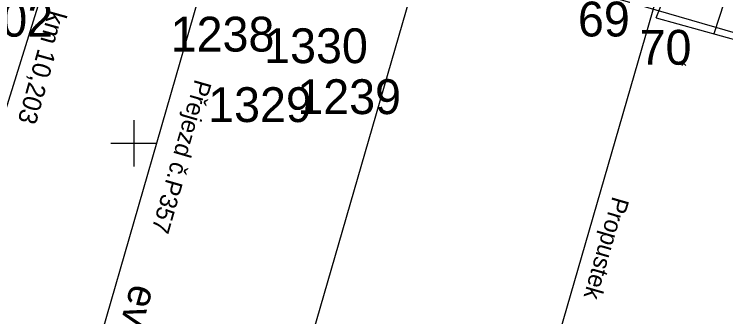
# Model space of a CAD drawing. Extents: x -866402 to -860377, y -1041908 to -1038598.
# Drawn here: x -862110.3 to -862049.1, y -1039314.9 to -1039288.9 of the extents above; entities that cross this region are included whole.
import ezdxf

# ---------------------------------------------------------------- set-up
doc = ezdxf.new("R2010")
doc.units = 0
for name, color, linetype in [('PS 01 prvky', 7, 'Continuous'), ('SO 01 trasa', 7, 'Continuous'), ('SZDC', 7, 'Continuous'), ('Vrstva 19', 7, 'Continuous'), ('Vrstva 4', 7, 'Continuous'), ('Vrstva 48', 7, 'Continuous'), ('Vrstva 49', 7, 'Continuous'), ('Vrstva 5', 7, 'Continuous'), ('Vrstva 60', 7, 'Continuous')]:
    doc.layers.add(name, color=color, linetype=linetype)

msp = doc.modelspace()

# ---------------------------------------------------------------- linework, layer by layer
at = {"layer": 'SO 01 trasa'}
msp.add_lwpolyline([(-862104.296, -1039275.31), (-862130.098, -1039358.374), (-862139.648, -1039355.408)], dxfattribs=at)
at = {"layer": 'SZDC'}
msp.add_lwpolyline([(-861669.39, -1039610.88), (-861739.98, -1039582.51), (-861736.58, -1039570.11), (-861761.11, -1039550.44), (-861785.99, -1039518.1), (-861810.72, -1039466.47), (-861837.37, -1039424.62), (-861848.52, -1039406.82), (-861855.53, -1039393.66), (-861857.34, -1039390.64), (-861896.85, -1039350.33), (-861915.3, -1039338.57), (-861931.91, -1039330.04), (-861947.75, -1039322.96), (-861987.36, -1039308.17), (-862085.83, -1039279.58), (-862090.03, -1039278.64), (-862095.47, -1039277.41), (-862098.88, -1039276.65), (-862122.58, -1039271.04), (-862135.01, -1039264.12), (-862179.78, -1039258.36), (-862197.34, -1039258.12), (-862239.36, -1039240.49)], dxfattribs=at)
at = {"layer": 'Vrstva 19'}
msp.add_line((-862054.779, -1039286.595), (-862070.331, -1039340.345), dxfattribs=at)
at = {"layer": 'Vrstva 4'}
msp.add_line((-862090.242, -1039272.86), (-862106.796, -1039330.326), dxfattribs=at)
at = {"layer": 'Vrstva 48'}
msp.add_line((-862049.209, -1039287.831), (-862050.093, -1039290.564), dxfattribs=at)
at = {"layer": 'Vrstva 49'}
for p, q in [((-862055.063, -1039289.192), (-862054.081, -1039286.705)), ((-862055.063, -1039289.192), (-862022.918, -1039298.065)), ((-862052.852, -1039292.931), (-862052.498, -1039293.285)), ((-862052.852, -1039293.285), (-862052.498, -1039292.931))]:
    msp.add_line(p, q, dxfattribs=at)
at = {"layer": 'Vrstva 5'}
for p, q in [((-862074.347, -1039280.764), (-862090.097, -1039335.334)), ((-862100, -1039298), (-862100, -1039302)), ((-862102, -1039300), (-862098, -1039300))]:
    msp.add_line(p, q, dxfattribs=at)

# ---------------------------------------------------------------- texts
at = {"layer": 'PS 01 prvky'}
msp.add_text('TD km 10,203', height=1.6, rotation=254.26858, dxfattribs=at).set_placement((-862106.372, -1039285.136))
at = {"layer": 'Vrstva 19'}
msp.add_text('Propustek', height=1.5, rotation=253.86199, dxfattribs=at).set_placement((-862058.801, -1039304.508))
at = {"layer": 'Vrstva 4'}
for s, height, rotation, p in [('Přejezd č.P357', 1.5, 253.92991, (-862094.738, -1039294.415)), ('evid.km 10,210', 2.5, 254.10865, (-862100.203, -1039312.008))]:
    msp.add_text(s, height=height, rotation=rotation, dxfattribs=at).set_placement(p)
at = {"layer": 'Vrstva 60'}
for s, p in [('4002', (-862115.877, -1039290.811)), ('69', (-862061.79, -1039290.793)), ('1238', (-862096.839, -1039292.094)), ('1330', (-862088.792, -1039293.093)), ('70', (-862056.484, -1039293.225)), ('1239', (-862085.941, -1039297.482)), ('1329', (-862093.614, -1039298.167))]:
    msp.add_text(s, height=3, dxfattribs=at).set_placement(p)

doc.saveas('drawing.dxf')
